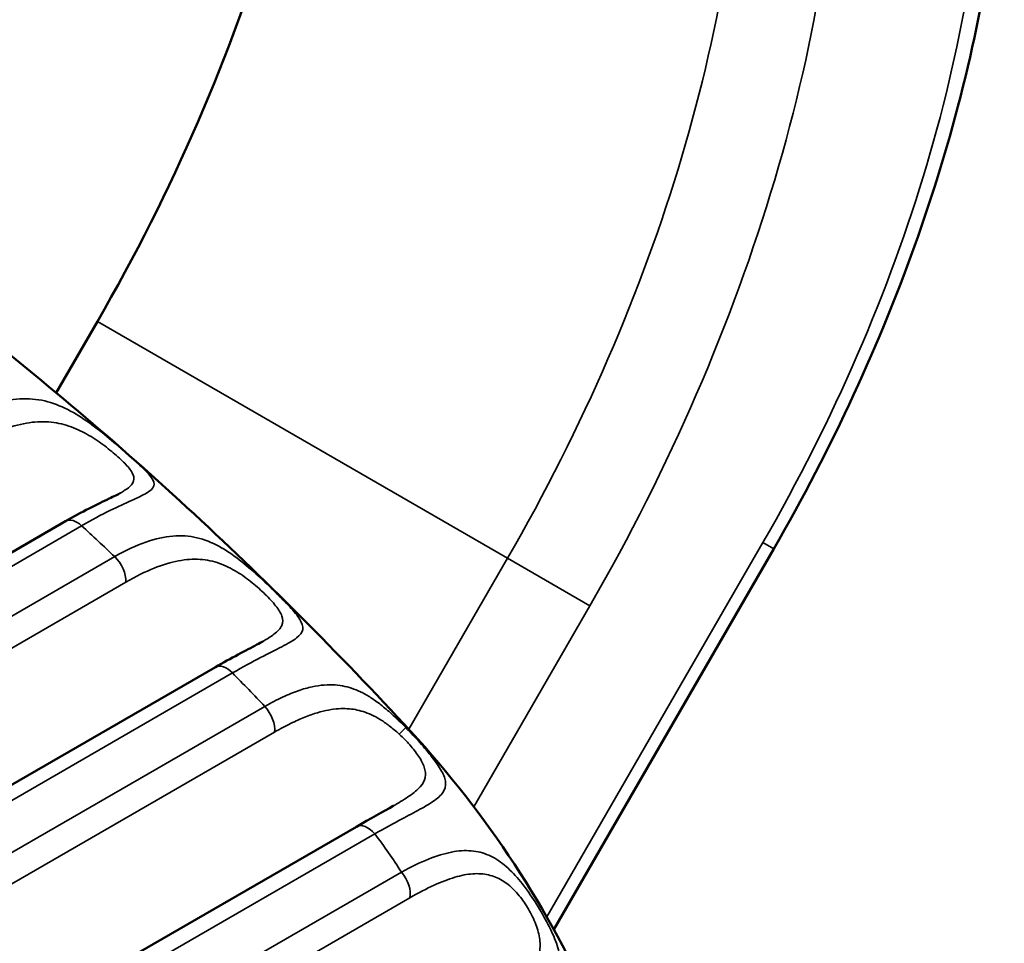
# Model space of a CAD drawing. Header units: millimetres. Extents: x 0 to 14369, y -869 to 2970.
# Tile 696 of 787: x 3671.05 to 3675.38, y 1812.61 to 1816.67. Entities that reach past the tile are written whole.
import ezdxf

# ---------------------------------------------------------------- set-up
doc = ezdxf.new("R2010")
doc.units = ezdxf.units.MM
doc.header["$LTSCALE"] = 10
doc.layers.add('Sichtbar (ISO)', color=7, linetype='Continuous', lineweight=50)
doc.layers.add('Sichtbar schmal (ISO)', color=7, linetype='Continuous', lineweight=35)

msp = doc.modelspace()

# ---------------------------------------------------------------- linework, layer by layer
at = {"layer": 'Sichtbar (ISO)'}
for p, q in [((3671.2101, 1815.0326), (3671.391, 1815.3458)), ((3671.391, 1815.3458), (3671.2101, 1815.0326)), ((3671.1853, 1814.9895), (3671.1853, 1814.9895)), ((3671.1853, 1814.9895), (3671.1853, 1814.9895)), ((3671.4929, 1814.5922), (3671.4928, 1814.5921)), ((3671.2512, 1814.4679), (3669.8723, 1813.6719)), ((3673.3978, 1812.672), (3674.3645, 1814.3464)), ((3673.3978, 1812.672), (3674.3645, 1814.3464)), ((3671.9097, 1813.8259), (3670.5308, 1813.0298)), ((3672.5299, 1813.1244), (3671.1685, 1812.3384))]:
    msp.add_line(p, q, dxfattribs=at)
for centre, major_axis, start_param, end_param in [((3668.891, 1816.7891), (2.5, 4.3301), 4.712389, 5.497787), ((3668.891, 1816.7891), (-2.5, -4.3301), 1.570796, 2.356194), ((3667.2058, 1805.4322), (-5.805, 10.0546), 4.916615, 5.398804)]:
    msp.add_ellipse(centre, major_axis=major_axis, ratio=0.57735, start_param=start_param, end_param=end_param, dxfattribs=at)
for points, knots in [([(3675.3781, 1817.7719), (3675.3781, 1817.5574), (3675.3635, 1817.336), (3675.3061, 1816.8843), (3675.2633, 1816.6539), (3675.1508, 1816.1892), (3675.0811, 1815.9549), (3674.9167, 1815.4873), (3674.822, 1815.2541), (3674.6097, 1814.7941), (3674.4921, 1814.5674), (3674.3645, 1814.3464)], [0, 0, 0, 0, 0.1570796, 0.1570796, 0.3141593, 0.3141593, 0.4712389, 0.4712389, 0.6283185, 0.6283185, 0.7853982, 0.7853982, 0.7853982, 0.7853982]), ([(3675.3781, 1817.7719), (3675.3781, 1817.5574), (3675.3635, 1817.336), (3675.3061, 1816.8843), (3675.2633, 1816.6539), (3675.1508, 1816.1892), (3675.0811, 1815.9549), (3674.9167, 1815.4873), (3674.822, 1815.2541), (3674.6097, 1814.7941), (3674.4921, 1814.5674), (3674.3645, 1814.3464)], [0, 0, 0, 0, 0.1570796, 0.1570796, 0.3141593, 0.3141593, 0.4712389, 0.4712389, 0.6283185, 0.6283185, 0.7853982, 0.7853982, 0.7853982, 0.7853982]), ([(3672.7693, 1813.5429), (3672.6097, 1813.7162), (3672.4478, 1813.8851), (3672.1195, 1814.2139), (3671.9532, 1814.3737), (3671.6168, 1814.6835), (3671.4467, 1814.8335), (3671.1032, 1815.1231), (3670.9298, 1815.2627), (3670.5803, 1815.5311), (3670.4042, 1815.6598), (3670.2269, 1815.7828)], [3.4368341, 3.4368341, 3.4368341, 3.4368341, 3.4996718, 3.4996718, 3.5625094, 3.5625094, 3.625347, 3.625347, 3.6881846, 3.6881846, 3.7510223, 3.7510223, 3.7510223, 3.7510223]), ([(3671.2512, 1814.4679), (3671.3226, 1814.5092), (3671.3915, 1814.5426), (3671.4639, 1814.5771), (3671.4824, 1814.5861), (3671.4928, 1814.5921)], [0, 0, 0, 0, 0.02985926, 0.02985926, 0.04222354, 0.04222354, 0.04222354, 0.04222354]), ([(3671.6645, 1810.2574), (3671.4171, 1810.6054), (3671.1602, 1810.9436), (3670.6301, 1811.5966), (3670.3569, 1811.9114), (3669.7974, 1812.514), (3669.511, 1812.8018), (3668.9283, 1813.3472), (3668.632, 1813.6048), (3668.0326, 1814.0868), (3667.7296, 1814.3111), (3667.4248, 1814.5176)], [3.2287914, 3.2287914, 3.2287914, 3.2287914, 3.336033, 3.336033, 3.4432747, 3.4432747, 3.5505163, 3.5505163, 3.657758, 3.657758, 3.7649997, 3.7649997, 3.7649997, 3.7649997]), ([(3671.9097, 1813.8259), (3671.979, 1813.866), (3672.0452, 1813.8996), (3672.102, 1813.9301), (3672.1107, 1813.9349), (3672.1182, 1813.9391)], [0, 0, 0, 0, 0.02912117, 0.02912117, 0.03489461, 0.03489461, 0.03489461, 0.03489461]), ([(3672.7693, 1813.5429), (3673.1039, 1813.1795), (3673.3795, 1812.7592), (3673.7674, 1811.8774), (3673.8869, 1811.4061), (3673.968, 1810.4644), (3673.9289, 1809.9825), (3673.7199, 1809.1556), (3673.5722, 1808.7942), (3673.3786, 1808.4668)], [0, 0, 0, 0, 0.1524689, 0.1524689, 0.302761, 0.302761, 0.4551149, 0.4551149, 0.5813848, 0.5813848, 0.5813848, 0.5813848])]:
    msp.add_open_spline(points, degree=3, knots=knots, dxfattribs=at)
for points in [[(3672.5299, 1813.1244), (3672.5909, 1813.1597), (3672.6481, 1813.1906), (3672.692, 1813.216)], [(3672.6926, 1813.2163), (3672.6924, 1813.2162), (3672.6922, 1813.2161), (3672.692, 1813.216)]]:
    msp.add_open_spline(points, degree=3, dxfattribs=at)
at = {"layer": 'Sichtbar schmal (ISO)'}
for p, q in [((3671.391, 1815.3458), (3673.1941, 1814.3047)), ((3673.1941, 1814.3047), (3671.391, 1815.3458)), ((3671.3214, 1814.4479), (3669.9426, 1813.6518)), ((3673.3664, 1812.7277), (3674.3169, 1814.3739)), ((3674.3169, 1814.3739), (3673.3664, 1812.7277)), ((3674.3645, 1814.3464), (3674.3169, 1814.3739)), ((3674.3169, 1814.3739), (3674.3645, 1814.3464)), ((3670.0882, 1813.5158), (3671.4671, 1814.3119)), ((3673.1941, 1814.3047), (3672.76, 1813.553)), ((3672.76, 1813.553), (3673.1941, 1814.3047)), ((3673.5562, 1814.0957), (3673.1941, 1814.3047)), ((3673.1941, 1814.3047), (3673.5562, 1814.0957)), ((3670.1373, 1813.4038), (3671.5161, 1814.1999)), ((3673.5562, 1814.0957), (3673.046, 1813.2119)), ((3673.046, 1813.2119), (3673.5562, 1814.0957)), ((3671.9854, 1813.8005), (3670.6065, 1813.0044)), ((3670.748, 1812.8572), (3672.1268, 1813.6533)), ((3670.7909, 1812.7444), (3672.1698, 1813.5405)), ((3672.611, 1813.0933), (3671.2495, 1812.3072)), ((3671.3859, 1812.1498), (3672.7282, 1812.9248)), ((3671.4224, 1812.0369), (3672.7648, 1812.8119))]:
    msp.add_line(p, q, dxfattribs=at)
for centre, major_axis, ratio, start_param, end_param in [((3670.6941, 1815.7481), (-2.5, -4.3301), 0.57735, 1.570796, 2.356194), ((3670.6941, 1815.7481), (2.5, 4.3301), 0.57735, 4.712389, 5.497787), ((3670.9062, 1815.6256), (-2.65, -4.5899), 0.57735, 1.570796, 2.356194), ((3670.9062, 1815.6256), (2.65, 4.5899), 0.57735, 4.712389, 5.497787), ((3671.9669, 1815.7307), (2.35, 4.0703), 0.57735, 4.712389, 5.497787), ((3671.9669, 1815.7307), (-2.35, -4.0703), 0.57735, 1.570796, 2.356194), ((3666.6087, 1805.0874), (-6.055, 10.4876), 0.57735, 4.878312, 5.408057), ((3671.3012, 1814.3813), (-0.05, 0.0866), 0.57735, 5.207143, 6.283185), ((3668.8675, 1806.3916), (-6.055, 10.4876), 0.57735, 5.189345, 5.207143), ((3671.4456, 1814.2465), (0.05, -0.0866), 0.57735, 0.713545, 2.047752), ((3671.9597, 1813.7393), (-0.05, 0.0866), 0.57735, 5.125113, 6.283185), ((3668.8675, 1806.3916), (-6.055, 10.4876), 0.57735, 5.107314, 5.125113), ((3672.0999, 1813.5933), (0.05, -0.0866), 0.57735, 0.631514, 1.965722), ((3672.6752, 1813.4912), (0.0715, 0.0699), 0.016403, 5.340127, 6.190503), ((3672.0337, 1812.8655), (0.7356, 0.6774), 0.295692, 6.283176, 6.380201), ((3672.5799, 1813.0378), (-0.05, 0.0866), 0.57735, 5.04313, 6.283185), ((3668.9543, 1810.8399), (-4.4129, 0.1313), 0.917927, 3.714356, 3.763565), ((3672.696, 1812.8707), (0.05, -0.0866), 0.577356, 0.549493, 1.883733)]:
    msp.add_ellipse(centre, major_axis=major_axis, ratio=ratio, start_param=start_param, end_param=end_param, dxfattribs=at)
for points, knots in [([(3670.7898, 1814.9172), (3670.8387, 1814.9454), (3670.8849, 1814.9662), (3670.9281, 1814.9807), (3670.9712, 1814.9951), (3671.0114, 1815.0031), (3671.0497, 1815.0055), (3671.088, 1815.0079), (3671.1244, 1815.0047), (3671.1594, 1814.9965), (3671.1945, 1814.9883), (3671.2282, 1814.9752), (3671.261, 1814.9585), (3671.2937, 1814.9417), (3671.3253, 1814.9215), (3671.3558, 1814.8997), (3671.3862, 1814.8779), (3671.4155, 1814.8546), (3671.4431, 1814.8317), (3671.4708, 1814.8088), (3671.4969, 1814.7862), (3671.5209, 1814.7651), (3671.5449, 1814.7439), (3671.5667, 1814.7243), (3671.5852, 1814.7065), (3671.6037, 1814.6888), (3671.6189, 1814.6729), (3671.6286, 1814.6592), (3671.6382, 1814.6454), (3671.6424, 1814.6337), (3671.6393, 1814.6231), (3671.6361, 1814.6124), (3671.6256, 1814.6027), (3671.6086, 1814.5924), (3671.5917, 1814.5822), (3671.5682, 1814.5715), (3671.5407, 1814.5589), (3671.5133, 1814.5464), (3671.482, 1814.5322), (3671.4455, 1814.5143), (3671.4091, 1814.4963), (3671.3673, 1814.4744), (3671.3214, 1814.4479)], [0, 0, 0, 0, 0.071429, 0.071429, 0.071429, 0.142857, 0.142857, 0.142857, 0.214286, 0.214286, 0.214286, 0.285714, 0.285714, 0.285714, 0.357143, 0.357143, 0.357143, 0.428571, 0.428571, 0.428571, 0.5, 0.5, 0.5, 0.571429, 0.571429, 0.571429, 0.642857, 0.642857, 0.642857, 0.714286, 0.714286, 0.714286, 0.785714, 0.785714, 0.785714, 0.857143, 0.857143, 0.857143, 0.928571, 0.928571, 0.928571, 1, 1, 1, 1]), ([(3670.8446, 1814.8068), (3670.889, 1814.8324), (3670.9304, 1814.8523), (3670.9693, 1814.8674), (3671.0081, 1814.8825), (3671.0445, 1814.8929), (3671.0788, 1814.8989), (3671.1132, 1814.905), (3671.1456, 1814.9066), (3671.1765, 1814.9043), (3671.2074, 1814.902), (3671.2368, 1814.8958), (3671.2649, 1814.8864), (3671.2929, 1814.8771), (3671.3195, 1814.8646), (3671.3446, 1814.8506), (3671.3697, 1814.8365), (3671.3932, 1814.8208), (3671.4151, 1814.8048), (3671.4369, 1814.7888), (3671.457, 1814.7726), (3671.4749, 1814.7569), (3671.4928, 1814.7412), (3671.5086, 1814.726), (3671.5212, 1814.7117), (3671.5339, 1814.6974), (3671.5434, 1814.6839), (3671.5481, 1814.6714), (3671.5528, 1814.6589), (3671.5526, 1814.6475), (3671.5463, 1814.6362), (3671.5399, 1814.6249), (3671.5273, 1814.6138), (3671.5094, 1814.6022), (3671.5043, 1814.599), (3671.4988, 1814.5956), (3671.4929, 1814.5922)], [0, 0, 0, 0, 0.0714286, 0.0714286, 0.0714286, 0.1428571, 0.1428571, 0.1428571, 0.2142857, 0.2142857, 0.2142857, 0.2857143, 0.2857143, 0.2857143, 0.3571429, 0.3571429, 0.3571429, 0.4285714, 0.4285714, 0.4285714, 0.5, 0.5, 0.5, 0.5714286, 0.5714286, 0.5714286, 0.6428571, 0.6428571, 0.6428571, 0.7142857, 0.7142857, 0.7142857, 0.7857143, 0.7857143, 0.7857143, 0.8060646, 0.8060646, 0.8060646, 0.8060646]), ([(3671.4671, 1814.3119), (3671.5159, 1814.3401), (3671.5617, 1814.3612), (3671.6042, 1814.3761), (3671.6466, 1814.3909), (3671.6858, 1814.3995), (3671.7228, 1814.4025), (3671.7599, 1814.4055), (3671.7948, 1814.4028), (3671.8283, 1814.3951), (3671.8617, 1814.3873), (3671.8938, 1814.3745), (3671.9249, 1814.3577), (3671.9559, 1814.341), (3671.986, 1814.3205), (3672.0149, 1814.2981), (3672.0439, 1814.2757), (3672.0717, 1814.2514), (3672.0983, 1814.2272), (3672.1249, 1814.203), (3672.1501, 1814.1789), (3672.1735, 1814.1559), (3672.1968, 1814.1329), (3672.2183, 1814.1111), (3672.2368, 1814.091), (3672.2552, 1814.0709), (3672.2707, 1814.0525), (3672.2809, 1814.0361), (3672.2911, 1814.0197), (3672.296, 1814.0053), (3672.2939, 1813.9921), (3672.2918, 1813.9789), (3672.2824, 1813.9667), (3672.2665, 1813.9544), (3672.2507, 1813.9421), (3672.2282, 1813.9297), (3672.2017, 1813.9158), (3672.1751, 1813.9019), (3672.1446, 1813.8867), (3672.1086, 1813.868), (3672.0727, 1813.8494), (3672.0313, 1813.827), (3671.9854, 1813.8005)], [0, 0, 0, 0, 0.071429, 0.071429, 0.071429, 0.142857, 0.142857, 0.142857, 0.214286, 0.214286, 0.214286, 0.285714, 0.285714, 0.285714, 0.357143, 0.357143, 0.357143, 0.428571, 0.428571, 0.428571, 0.5, 0.5, 0.5, 0.571429, 0.571429, 0.571429, 0.642857, 0.642857, 0.642857, 0.714286, 0.714286, 0.714286, 0.785714, 0.785714, 0.785714, 0.857143, 0.857143, 0.857143, 0.928571, 0.928571, 0.928571, 1, 1, 1, 1]), ([(3671.5161, 1814.1999), (3671.5605, 1814.2255), (3671.6016, 1814.2455), (3671.64, 1814.261), (3671.6783, 1814.2764), (3671.714, 1814.2871), (3671.7475, 1814.2935), (3671.781, 1814.2999), (3671.8124, 1814.3019), (3671.8423, 1814.2998), (3671.8721, 1814.2978), (3671.9004, 1814.2916), (3671.9272, 1814.2822), (3671.9541, 1814.2728), (3671.9796, 1814.2601), (3672.0036, 1814.2455), (3672.0277, 1814.2309), (3672.0503, 1814.2144), (3672.0713, 1814.1974), (3672.0924, 1814.1805), (3672.1118, 1814.163), (3672.1293, 1814.1459), (3672.1467, 1814.1288), (3672.1622, 1814.1121), (3672.1748, 1814.096), (3672.1874, 1814.08), (3672.197, 1814.0647), (3672.202, 1814.0503), (3672.2071, 1814.0359), (3672.2074, 1814.0226), (3672.2017, 1814.0094), (3672.196, 1813.9963), (3672.1842, 1813.9836), (3672.167, 1813.9706), (3672.1536, 1813.9604), (3672.1371, 1813.9501), (3672.1183, 1813.9392)], [0, 0, 0, 0, 0.0714286, 0.0714286, 0.0714286, 0.1428571, 0.1428571, 0.1428571, 0.2142857, 0.2142857, 0.2142857, 0.2857143, 0.2857143, 0.2857143, 0.3571429, 0.3571429, 0.3571429, 0.4285714, 0.4285714, 0.4285714, 0.5, 0.5, 0.5, 0.5714286, 0.5714286, 0.5714286, 0.6428571, 0.6428571, 0.6428571, 0.7142857, 0.7142857, 0.7142857, 0.7857143, 0.7857143, 0.7857143, 0.8413065, 0.8413065, 0.8413065, 0.8413065]), ([(3672.1268, 1813.6533), (3672.1547, 1813.6694), (3672.1809, 1813.6829), (3672.2054, 1813.6943), (3672.2299, 1813.7057), (3672.2527, 1813.7149), (3672.2741, 1813.7224), (3672.2956, 1813.7298), (3672.3157, 1813.7354), (3672.3346, 1813.7395), (3672.3535, 1813.7436), (3672.3713, 1813.7462), (3672.3881, 1813.7474), (3672.4049, 1813.7487), (3672.4207, 1813.7487), (3672.4358, 1813.7476), (3672.4508, 1813.7465), (3672.4651, 1813.7444), (3672.4788, 1813.7414), (3672.4926, 1813.7383), (3672.5057, 1813.7344), (3672.5187, 1813.7296), (3672.5316, 1813.7249), (3672.5443, 1813.7193), (3672.5576, 1813.7124), (3672.5709, 1813.7056), (3672.5847, 1813.6975), (3672.5991, 1813.688), (3672.6134, 1813.6786), (3672.6283, 1813.6677), (3672.6436, 1813.6554), (3672.659, 1813.6431), (3672.6748, 1813.6295), (3672.6919, 1813.6138), (3672.7089, 1813.5981), (3672.7272, 1813.5804), (3672.7465, 1813.5608)], [0, 0, 0, 0, 0.0833333, 0.0833333, 0.0833333, 0.1666667, 0.1666667, 0.1666667, 0.25, 0.25, 0.25, 0.3333333, 0.3333333, 0.3333333, 0.4166667, 0.4166667, 0.4166667, 0.5, 0.5, 0.5, 0.5833333, 0.5833333, 0.5833333, 0.6666667, 0.6666667, 0.6666667, 0.75, 0.75, 0.75, 0.8333333, 0.8333333, 0.8333333, 0.9166667, 0.9166667, 0.9166667, 0.9999999, 0.9999999, 0.9999999, 0.9999999]), ([(3672.1698, 1813.5405), (3672.1949, 1813.555), (3672.2185, 1813.5675), (3672.2407, 1813.5784), (3672.2629, 1813.5893), (3672.2837, 1813.5985), (3672.3032, 1813.6063), (3672.3227, 1813.6141), (3672.341, 1813.6205), (3672.3583, 1813.6256), (3672.3755, 1813.6308), (3672.3918, 1813.6347), (3672.4071, 1813.6376), (3672.4224, 1813.6404), (3672.4368, 1813.6422), (3672.4505, 1813.6432), (3672.4642, 1813.6441), (3672.4771, 1813.6442), (3672.4895, 1813.6434), (3672.5019, 1813.6427), (3672.5137, 1813.6413), (3672.5252, 1813.6392), (3672.5368, 1813.637), (3672.548, 1813.6342), (3672.5597, 1813.6305), (3672.5714, 1813.6268), (3672.5835, 1813.6221), (3672.5959, 1813.6164), (3672.6083, 1813.6107), (3672.621, 1813.6039), (3672.634, 1813.5959), (3672.647, 1813.588), (3672.6602, 1813.5789), (3672.6742, 1813.5682), (3672.6882, 1813.5576), (3672.7029, 1813.5452), (3672.7181, 1813.5314)], [0, 0, 0, 0, 0.083333, 0.083333, 0.083333, 0.166667, 0.166667, 0.166667, 0.25, 0.25, 0.25, 0.333333, 0.333333, 0.333333, 0.416667, 0.416667, 0.416667, 0.5, 0.5, 0.5, 0.583333, 0.583333, 0.583333, 0.666667, 0.666667, 0.666667, 0.75, 0.75, 0.75, 0.833333, 0.833333, 0.833333, 0.916667, 0.916667, 0.916667, 1, 1, 1, 1]), ([(3672.7465, 1813.5608), (3672.7682, 1813.5386), (3672.7887, 1813.5166), (3672.8082, 1813.4946), (3672.8277, 1813.4726), (3672.8463, 1813.4507), (3672.8628, 1813.4295), (3672.8792, 1813.4083), (3672.8936, 1813.3879), (3672.9039, 1813.3693), (3672.9143, 1813.3506), (3672.9207, 1813.3336), (3672.922, 1813.3181), (3672.9233, 1813.3025), (3672.9195, 1813.2885), (3672.9101, 1813.2749), (3672.9006, 1813.2614), (3672.8855, 1813.2483), (3672.8665, 1813.2353), (3672.8476, 1813.2223), (3672.825, 1813.2095), (3672.8001, 1813.1959), (3672.7752, 1813.1823), (3672.7483, 1813.168), (3672.717, 1813.1513), (3672.6858, 1813.1346), (3672.6501, 1813.1153), (3672.611, 1813.0933)], [0, 0, 0, 0, 0.1111111, 0.1111111, 0.1111111, 0.2222222, 0.2222222, 0.2222222, 0.3333333, 0.3333333, 0.3333333, 0.4444444, 0.4444444, 0.4444444, 0.5555556, 0.5555556, 0.5555556, 0.6666667, 0.6666667, 0.6666667, 0.7777778, 0.7777778, 0.7777778, 0.8888889, 0.8888889, 0.8888889, 0.9999894, 0.9999894, 0.9999894, 0.9999894]), ([(3672.7181, 1813.5314), (3672.7348, 1813.516), (3672.7505, 1813.5001), (3672.7648, 1813.4838), (3672.7792, 1813.4676), (3672.7922, 1813.4511), (3672.8031, 1813.4346), (3672.814, 1813.4181), (3672.8227, 1813.4018), (3672.8279, 1813.3861), (3672.8331, 1813.3705), (3672.8347, 1813.3557), (3672.832, 1813.3415), (3672.8293, 1813.3274), (3672.8223, 1813.3139), (3672.8106, 1813.3004), (3672.7989, 1813.2869), (3672.7825, 1813.2734), (3672.7633, 1813.2601), (3672.7441, 1813.2467), (3672.7221, 1813.2335), (3672.6986, 1813.2198), (3672.6966, 1813.2186), (3672.6946, 1813.2174), (3672.6926, 1813.2163)], [0.0000013, 0.0000013, 0.0000013, 0.0000013, 0.1111111, 0.1111111, 0.1111111, 0.2222222, 0.2222222, 0.2222222, 0.3333333, 0.3333333, 0.3333333, 0.4444444, 0.4444444, 0.4444444, 0.5555556, 0.5555556, 0.5555556, 0.6666667, 0.6666667, 0.6666667, 0.7777778, 0.7777778, 0.7777778, 0.7871708, 0.7871708, 0.7871708, 0.7871708]), ([(3672.7282, 1812.9248), (3672.7708, 1812.9484), (3672.8103, 1812.9674), (3672.8467, 1812.9819), (3672.8831, 1812.9964), (3672.9164, 1813.0066), (3672.9475, 1813.0127), (3672.9786, 1813.0187), (3673.0074, 1813.0207), (3673.0346, 1813.0184), (3673.0617, 1813.0161), (3673.0872, 1813.0096), (3673.1114, 1812.999), (3673.1356, 1812.9885), (3673.1586, 1812.9738), (3673.1805, 1812.9557), (3673.2024, 1812.9377), (3673.2233, 1812.9163), (3673.2434, 1812.8925), (3673.2635, 1812.8687), (3673.2828, 1812.8425), (3673.3014, 1812.8148), (3673.3199, 1812.7871), (3673.3377, 1812.758), (3673.354, 1812.7288), (3673.3703, 1812.6997), (3673.3851, 1812.6705), (3673.397, 1812.6427), (3673.4088, 1812.615), (3673.4177, 1812.5886), (3673.4219, 1812.5645), (3673.4262, 1812.5404), (3673.426, 1812.5185), (3673.4194, 1812.4981), (3673.4129, 1812.4777), (3673.3999, 1812.4585), (3673.381, 1812.4404), (3673.362, 1812.4224), (3673.3372, 1812.4055), (3673.3087, 1812.3883), (3673.2801, 1812.3711), (3673.2481, 1812.3538), (3673.2102, 1812.3338), (3673.1723, 1812.3137), (3673.1283, 1812.2907), (3673.0792, 1812.2646)], [0, 0, 0, 0, 0.066667, 0.066667, 0.066667, 0.133333, 0.133333, 0.133333, 0.2, 0.2, 0.2, 0.266667, 0.266667, 0.266667, 0.333333, 0.333333, 0.333333, 0.4, 0.4, 0.4, 0.466667, 0.466667, 0.466667, 0.533333, 0.533333, 0.533333, 0.6, 0.6, 0.6, 0.666667, 0.666667, 0.666667, 0.733333, 0.733333, 0.733333, 0.8, 0.8, 0.8, 0.866667, 0.866667, 0.866667, 0.933333, 0.933333, 0.933333, 1, 1, 1, 1]), ([(3672.7648, 1812.8119), (3672.8029, 1812.834), (3672.8382, 1812.8522), (3672.871, 1812.8671), (3672.9037, 1812.882), (3672.934, 1812.8936), (3672.9622, 1812.902), (3672.9904, 1812.9104), (3673.0166, 1812.9155), (3673.0412, 1812.9173), (3673.0657, 1812.9191), (3673.0886, 1812.9175), (3673.1101, 1812.9126), (3673.1316, 1812.9077), (3673.1516, 1812.8995), (3673.1703, 1812.8884), (3673.1889, 1812.8773), (3673.2062, 1812.8633), (3673.2223, 1812.847), (3673.2384, 1812.8308), (3673.2533, 1812.8124), (3673.267, 1812.7923), (3673.2807, 1812.7723), (3673.2931, 1812.7507), (3673.3038, 1812.7285), (3673.3145, 1812.7063), (3673.3233, 1812.6836), (3673.3293, 1812.6612), (3673.3352, 1812.6388), (3673.3382, 1812.6168), (3673.3373, 1812.596), (3673.3364, 1812.5752), (3673.3315, 1812.5556), (3673.3213, 1812.5362), (3673.311, 1812.5169), (3673.2954, 1812.4979), (3673.2751, 1812.4796), (3673.2549, 1812.4614), (3673.23, 1812.4436), (3673.2026, 1812.4258), (3673.1752, 1812.408), (3673.1451, 1812.3901), (3673.1104, 1812.3698), (3673.0945, 1812.3605), (3673.0777, 1812.3507), (3673.0599, 1812.3405)], [0, 0, 0, 0, 0.0666667, 0.0666667, 0.0666667, 0.1333333, 0.1333333, 0.1333333, 0.2, 0.2, 0.2, 0.2666667, 0.2666667, 0.2666667, 0.3333333, 0.3333333, 0.3333333, 0.4, 0.4, 0.4, 0.4666667, 0.4666667, 0.4666667, 0.5333333, 0.5333333, 0.5333333, 0.6, 0.6, 0.6, 0.6666667, 0.6666667, 0.6666667, 0.7333333, 0.7333333, 0.7333333, 0.8, 0.8, 0.8, 0.8666667, 0.8666667, 0.8666667, 0.9333333, 0.9333333, 0.9333333, 0.963819, 0.963819, 0.963819, 0.963819])]:
    msp.add_open_spline(points, degree=3, knots=knots, dxfattribs=at)

doc.saveas('drawing.dxf')
